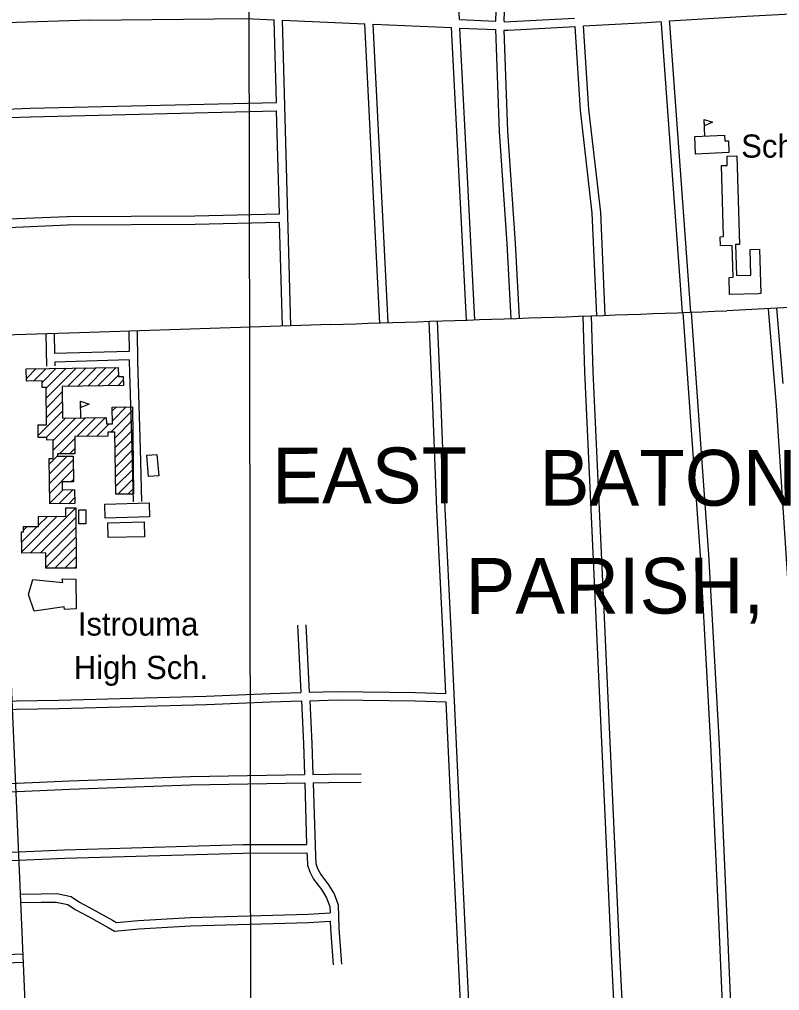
# Model space of a CAD drawing. Extents: x 3313447 to 3351316, y 703786 to 729172.
# Drawn here: x 3337761 to 3340485, y 717204 to 720684 of the extents above; entities that cross this region are included whole.
import ezdxf

# ---------------------------------------------------------------- set-up
doc = ezdxf.new("R2010")
doc.units = 0
for name, color, linetype in [('V-BLDG-IDEN', 7, 'Continuous'), ('V-BLDG-OTLN', 7, 'Continuous'), ('V-GRID-MAJR', 7, 'Continuous'), ('V-ROAD-CNTR', 7, 'Continuous'), ('V-TOPO-GNAM-IDEN', 7, 'Continuous')]:
    doc.layers.add(name, color=color, linetype=linetype)

msp = doc.modelspace()

# ---------------------------------------------------------------- linework, layer by layer
at = {"layer": 'V-BLDG-OTLN'}
for p, q in [((3340216.8, 720265.7), (3340214.2, 720325.6)), ((3337785.8, 719397.3), (3337821.2, 719432.7)), ((3337812.2, 719388.3), (3337857, 719433.1)), ((3337842.3, 719383.1), (3337892.8, 719433.6)), ((3337856.6, 719362), (3337928.7, 719434.1)), ((3337857.1, 719327.1), (3337964.5, 719434.5)), ((3337934.3, 719369), (3338000.3, 719435)), ((3337970.1, 719369.5), (3338036.1, 719435.5)), ((3338005.9, 719369.9), (3338071.9, 719435.9)), ((3338041.8, 719370.4), (3338107.8, 719436.4)), ((3338077.6, 719370.8), (3338115.3, 719408.6)), ((3338113.4, 719371.3), (3338133.1, 719391)), ((3337857.5, 719292.2), (3337914.5, 719349.2)), ((3337858, 719257.3), (3337915, 719314.3)), ((3337981.4, 719256), (3337979.8, 719316)), ((3338093.5, 719280.7), (3338107.2, 719294.4)), ((3338093.9, 719245.8), (3338143, 719294.9)), ((3337828.4, 719192.4), (3337915.4, 719279.4)), ((3338088.1, 719204.6), (3338165.6, 719282.1)), ((3337827.9, 719227.3), (3337831.3, 719230.6)), ((3337857, 719185.6), (3337926.3, 719254.9)), ((3337881.3, 719174.6), (3337962.1, 719255.4)), ((3337881.8, 719139.7), (3337998, 719255.9)), ((3337966.8, 719189.4), (3338033.8, 719256.3)), ((3338002.6, 719189.8), (3338069.6, 719256.8)), ((3338038.4, 719190.3), (3338082.8, 719234.7)), ((3338103.3, 719184.5), (3338166.1, 719247.2)), ((3338103.8, 719149.5), (3338166.5, 719212.3)), ((3337904.4, 719126.9), (3337959, 719181.6)), ((3338104.2, 719114.6), (3338167, 719177.4)), ((3337867.9, 719090.4), (3337897.2, 719119.7)), ((3337868.3, 719055.5), (3337931.9, 719119)), ((3337940.2, 719127.4), (3337959.5, 719146.7)), ((3338104.7, 719079.7), (3338167.4, 719142.5)), ((3337868.8, 719020.6), (3337953.5, 719105.3)), ((3338105.1, 719044.8), (3338167.9, 719107.6)), ((3337869.2, 718985.7), (3337953.9, 719070.4)), ((3338105.6, 719009.9), (3338168.3, 719072.7)), ((3337945.4, 719026.6), (3337954.4, 719035.5)), ((3338113.1, 718982.1), (3338168.8, 719037.8)), ((3337869.7, 718950.8), (3337917.1, 718998.2)), ((3337902.1, 718947.9), (3337952.9, 718998.7)), ((3338148.9, 718982.5), (3338169.2, 719002.9)), ((3337937.9, 718948.4), (3337958.7, 718969.1)), ((3337800.5, 718771.7), (3337962.7, 718933.9)), ((3337768.9, 718775.5), (3337896.5, 718903.1)), ((3337829.6, 718871.6), (3337861, 718903)), ((3337836, 718771.9), (3337962.8, 718898.7)), ((3337768.6, 718845.9), (3337770.6, 718847.9)), ((3337768.7, 718810.7), (3337824.4, 718866.4)), ((3337775.9, 718853.2), (3337788.9, 718866.2)), ((3337855, 718755.5), (3337963, 718863.5)), ((3337855.1, 718720.3), (3337963.2, 718828.3)), ((3337887.7, 718717.5), (3337963.3, 718793.1)), ((3337923.2, 718717.6), (3337963.5, 718757.9)), ((3337958.7, 718717.8), (3337963.7, 718722.8))]:
    msp.add_line(p, q, dxfattribs=at)
for points in [[(3340214.2, 720325.6), (3340244.7, 720315.4), (3340215.2, 720302.5)], [(3340180.7, 720264.1), (3340287.4, 720268.7), (3340288.3, 720248.7), (3340301.4, 720249.3), (3340303.2, 720206.7), (3340183.4, 720201.4)], [(3340409.5, 719700.9), (3340305.7, 719697.8), (3340303.8, 719759.3), (3340318.4, 719759.8), (3340315, 719874.1), (3340273.1, 719872.8), (3340272.2, 719905.1), (3340284.3, 719905.5), (3340276.7, 720159.8), (3340297.4, 720160.4), (3340296.4, 720193.8), (3340331.7, 720194.9), (3340341.1, 719877.5), (3340326.8, 719877), (3340330.1, 719765.7), (3340381.8, 719767.2), (3340379, 719859.2), (3340413, 719860.2), (3340417.8, 719701.1)], [(3337785.4, 719432.2), (3338114.9, 719436.5), (3338115.3, 719404.4), (3338132.9, 719404.6), (3338133.3, 719371.6), (3337914.2, 719368.7), (3337915.7, 719254.8), (3338072, 719256.8), (3338072.3, 719234.5), (3338094.1, 719234.8), (3338093.3, 719294.2), (3338165.4, 719295.2), (3338169.5, 718982.8), (3338105.9, 718982), (3338103.1, 719204.8), (3338077.8, 719204.5), (3338078, 719190.8), (3337958.9, 719189.3), (3337959.7, 719127.6), (3337897.1, 719126.8), (3337897.2, 719118.6), (3337953.3, 719119.3), (3337954.5, 719026.7), (3337914.1, 719026.2), (3337914.5, 718998.2), (3337958.3, 718998.7), (3337959, 718948.6), (3337869.7, 718947.5), (3337867.6, 719110.5), (3337882.2, 719110.7), (3337881.3, 719176.8), (3337858.5, 719176.5), (3337858.4, 719185.6), (3337828.5, 719185.2), (3337827.9, 719230.6), (3337858.3, 719231), (3337856.6, 719364.6), (3337842.5, 719364.4), (3337842.2, 719388.7), (3337786, 719388)], [(3337979.8, 719316), (3338010.1, 719305.2), (3337980.4, 719292.9)], [(3338223.6, 719045.4), (3338217, 719121.9), (3338253.2, 719125), (3338259.8, 719048.5)], [(3338226.6, 718901.3), (3338067.8, 718896.6), (3338066.3, 718946.4), (3338225.2, 718951.1)], [(3337962.7, 718933.9), (3337963.7, 718717.8), (3337855.1, 718717.3), (3337854.9, 718772), (3337768.9, 718771.6), (3337768.6, 718847.9), (3337775.9, 718847.9), (3337775.8, 718866.1), (3337829.7, 718866.4), (3337829.5, 718902.8), (3337927.6, 718903.3), (3337927.4, 718933.7)], [(3337973.9, 718876.8), (3337974, 718926.8), (3337999.1, 718926.8), (3337998.9, 718876.8)], [(3338209.4, 718829.6), (3338079.1, 718826.7), (3338077.9, 718879.9), (3338208.2, 718882.8)], [(3337963, 718677.6), (3337963.5, 718571.7), (3337922.2, 718569), (3337921.4, 718579.3), (3337814, 718562.9), (3337793.2, 718623.3), (3337809, 718676.7), (3337916.1, 718666.2), (3337914.5, 718679.1)]]:
    msp.add_lwpolyline(points, close=True, dxfattribs=at)
at = {"layer": 'V-GRID-MAJR'}
msp.add_spline([(3338592.6, 715255.1), (3338582.9, 721316.8), (3338573.2, 727378.5), (3338573.2, 727381.5)], degree=3, dxfattribs=at)
at = {"layer": 'V-ROAD-CNTR'}
for points in [[(3339467.8, 720677.3), (3339469.6, 720714.1), (3339468.1, 720801.9), (3339469.1, 720854.7), (3339498.3, 720889.4), (3339503.4, 720918.6), (3339488.4, 721258.6), (3339489.9, 721624.4)], [(3339497.8, 720676), (3339499.6, 720713.6), (3339498.1, 720801.8), (3339498.9, 720843.5), (3339526.4, 720876.3), (3339533.5, 720916.6), (3339518.5, 721259.2), (3339519, 721386.6)], [(3339337.2, 720683.1), (3339307.7, 721257)], [(3340090.9, 720678.2), (3340367.7, 720695.2), (3340889, 720723.5)], [(3338013.3, 720680.9), (3338572.3, 720687.3), (3338673.8, 720682.8)], [(3339497.7, 720674.6), (3339750.1, 720688.7)], [(3338013.6, 720680.9), (3337673.9, 720670.1)], [(3338681.7, 720386.3), (3338673.8, 720682.8)], [(3338733, 719585.7), (3338703.9, 720681.4)], [(3338703.9, 720681.4), (3338998.4, 720668.3)], [(3339052.5, 719595.9), (3338998.4, 720668.3)], [(3339082.4, 719597.4), (3339028.5, 720666.9)], [(3339028.5, 720666.9), (3339308.7, 720654.4)], [(3339362.7, 719606), (3339308.7, 720654.4)], [(3339337.2, 720683.1), (3339467.8, 720677.3)], [(3339392.6, 719607.6), (3339338.8, 720653)], [(3339338.8, 720653), (3339468.1, 720647.3)], [(3339498.1, 720645.9), (3339511.9, 720645.3), (3339752, 720658.8)], [(3339829.7, 719622.3), (3339813.8, 719989.9), (3339771.1, 720359.2), (3339752, 720658.8)], [(3339781.9, 720660.4), (3340009.1, 720673.2), (3340060.9, 720676.3)], [(3339859.7, 719623.5), (3339843.7, 719992.2), (3339801, 720361.8), (3339781.9, 720660.4)], [(3340136.8, 719633), (3340061.5, 720667.6), (3340060.9, 720676.3)], [(3340166.7, 719635.1), (3340091.4, 720669.7), (3340090.9, 720678.2)], [(3339522.9, 719611.4), (3339508.6, 719880.6), (3339480.9, 720281.8), (3339468.1, 720647.3)], [(3339552.9, 719613), (3339538.5, 719882.4), (3339510.8, 720283.3), (3339498.1, 720645.9)], [(3337799, 720365.2), (3338681.7, 720386.3)], [(3337682.5, 720360.8), (3337798.8, 720365.2)], [(3337799.7, 720335.3), (3338682.5, 720356.3)], [(3338692.3, 719987.3), (3338682.5, 720356.3)], [(3337683.3, 720330.8), (3337800, 720335.3)], [(3337692.9, 719967.5), (3337932, 719977.8)], [(3337932.5, 719977.8), (3338389.7, 719980.5), (3338692.3, 719987.3)], [(3337932.7, 719947.8), (3338390.1, 719950.5), (3338693.1, 719957.4)], [(3338703, 719584.9), (3338693.1, 719957.4)], [(3337693.7, 719937.5), (3337933.3, 719947.8)], [(3342742.8, 719770.2), (3341421, 719698.7), (3340296.3, 719639.5)], [(3340443.4, 719646.7), (3340472.8, 719299.9), (3340519, 718588.5), (3340549.5, 718030), (3340563.9, 717678.9), (3340567.3, 717652.3), (3340572.6, 717627.8), (3340581.8, 717611.6), (3340603.1, 717601.6), (3340631.6, 717600), (3340788.4, 717606.8), (3341206.8, 717618.7), (3341363.4, 717624.7), (3341384.9, 717625.6), (3341410, 717622.5), (3341431.7, 717614.8), (3341486.1, 717591.8), (3341533, 717574.3), (3341572.2, 717550.7), (3341592.7, 717542.4), (3341631.6, 717533.9)], [(3340473.3, 719649.3), (3340496.2, 719379.7)], [(3339916.8, 716640.7), (3339904.3, 716907.1), (3339882.2, 717333.5), (3339860.1, 717832.2), (3339825, 718590.9), (3339786.4, 719420.4), (3339780.5, 719620.7)], [(3339946.8, 716642.1), (3339934.3, 716908.6), (3339912.1, 717335), (3339890.1, 717833.5), (3339855, 718592.3), (3339816.4, 719421.5), (3339810.5, 719621.6)], [(3340302.9, 716652.7), (3340289.7, 716934.9), (3340266, 717487.3), (3340239, 718085.5), (3340201.4, 718764.5), (3340172.2, 719160.2), (3340139.1, 719633.1)], [(3340332.9, 716654.1), (3340319.6, 716936.3), (3340296, 717488.6), (3340269, 718087), (3340231.4, 718766.4), (3340202.1, 719162.4), (3340169, 719635.2)], [(3338877.2, 719590.7), (3337976.4, 719560.5), (3337126.9, 719534.2), (3335427.5, 719481)], [(3339288.3, 718268.3), (3339278.8, 718471.6), (3339256.6, 718929.1), (3339240.5, 719328.6), (3339228.9, 719601.7)], [(3339396.5, 716624.7), (3339384.8, 716890), (3339336.5, 717881.7), (3339308.8, 718473.1), (3339286.6, 718930.4), (3339270.5, 719329.8), (3339258.9, 719603)], [(3337676.6, 719551.2), (3337804.7, 716577.5)], [(3337855, 719556.8), (3337857.9, 719441.6)], [(3337885, 719557.5), (3337886.8, 719486.1)], [(3338152.9, 719566.7), (3338153.8, 719493.8)], [(3338182.9, 719567.1), (3338184.3, 719458.5), (3338194, 719145.2), (3338198.5, 718956.2)], [(3338153.8, 719493.8), (3337886.8, 719486.1)], [(3338154.2, 719463.8), (3337887.5, 719456.1)], [(3337887.5, 719456.1), (3337887.9, 719442.3)], [(3338154.2, 719463.8), (3338154.3, 719457.9), (3338164, 719144.4), (3338168.5, 718955.5)], [(3338757.3, 718512.6), (3338769.5, 718271.4)], [(3338787.3, 718514.1), (3338799.5, 718272.4)], [(3336488.1, 718202.7), (3336604.8, 718204.4), (3336842.4, 718211.7), (3337317.6, 718231.2), (3337672.3, 718240.4), (3337902, 718244.1), (3338430.2, 718259.2), (3338659.8, 718267.8), (3338769.5, 718271.4)], [(3338799.5, 718272.4), (3338899.6, 718275.7), (3339180.1, 718271.5), (3339288.3, 718268.3)], [(3336488.5, 718172.7), (3336605.5, 718174.4), (3336843.5, 718181.7), (3337318.6, 718201.2), (3337673, 718210.4), (3337902.7, 718214.1), (3338431.2, 718229.2), (3338660.9, 718237.8), (3338771, 718241.4)], [(3338771, 718241.4), (3338778.8, 718087.6), (3338782.2, 717977.5)], [(3338801, 718242.4), (3338899.8, 718245.7), (3339179.4, 718241.6), (3339289.7, 718238.3)], [(3338801, 718242.4), (3338808.7, 718088.8), (3338812.2, 717978)], [(3339366.5, 716623.3), (3339354.9, 716888.6), (3339306.5, 717880.3), (3339289.7, 718238.3)], [(3336499, 717913.1), (3336634.4, 717916.7), (3336829.4, 717919.9), (3337216.7, 717931.7), (3337643.4, 717941.8), (3337940.4, 717955.6), (3338374.2, 717970.3), (3338782.2, 717977.5)], [(3338812.2, 717978), (3338869.1, 717979), (3338985.1, 717980.1)], [(3336499.8, 717883.1), (3336635, 717886.7), (3336830.1, 717889.9), (3337217.5, 717901.7), (3337644.5, 717911.8), (3337941.6, 717925.7), (3338374.9, 717940.3), (3338783.2, 717947.5)], [(3338783.2, 717947.5), (3338790.1, 717727.4)], [(3338813.2, 717948), (3338869.5, 717949), (3338985.4, 717950.1)], [(3338813.2, 717948), (3338821.4, 717686), (3338823.2, 717658.8), (3338828.8, 717641.4), (3338840.4, 717619.3), (3338867.8, 717582.3), (3338888.2, 717549.8), (3338903.1, 717510.6), (3338905.6, 717427.5), (3338915.4, 717298.5)], [(3336509.9, 717666.1), (3336683.5, 717666.1), (3336838.4, 717671.1), (3337327.3, 717688.6), (3337645.9, 717696.1), (3337921.8, 717708.5), (3338562.6, 717726.5), (3338790.1, 717727.4)], [(3336509.9, 717636.1), (3336684, 717636.1), (3336839.4, 717641.2), (3337328.2, 717658.6), (3337647, 717666.1), (3337922.9, 717678.6), (3338563, 717696.5), (3338791, 717697.4)], [(3338791, 717697.4), (3338791.4, 717684.5), (3338793.6, 717653.1), (3338801.1, 717629.7), (3338814.9, 717603.3), (3338843, 717565.3), (3338861.2, 717536.4), (3338873.2, 717504.7), (3338873.9, 717481.9)], [(3337763.2, 717549.3), (3337838.6, 717550.3), (3337895.2, 717551), (3337945.7, 717540.3), (3337976.3, 717519.9), (3338023, 717495.9), (3338094.2, 717455.6), (3338108.6, 717447.3), (3338186.4, 717454.3), (3338373, 717465.3), (3338795.4, 717477.2), (3338873.9, 717481.9)], [(3337763.7, 717519.3), (3337839, 717520.3), (3337892.3, 717520.9), (3337933.9, 717512.1), (3337961.1, 717493.9), (3338008.8, 717469.5), (3338079.3, 717429.6), (3338101.8, 717416.6), (3338188.6, 717424.4), (3338374.3, 717435.3), (3338796.8, 717447.2), (3338874.8, 717451.9)], [(3338874.8, 717451.9), (3338875.6, 717425.9), (3338885.5, 717296.2)], [(3336525.1, 717294), (3336724.3, 717302.1), (3337054.3, 717311.3), (3337515.4, 717330.1), (3337743, 717334.4), (3337772.3, 717335.2)], [(3336526.3, 717264), (3336725.3, 717272.1), (3337055.3, 717281.3), (3337516.3, 717300.1), (3337743.7, 717304.5), (3337773, 717305.2)]]:
    msp.add_lwpolyline(points, dxfattribs=at)
msp.add_arc((3332270.9, 932451.8), 212963.6, 271.777647, 272.159678, dxfattribs=at)

# ---------------------------------------------------------------- texts
at = {"layer": 'V-BLDG-IDEN'}
for s, p in [('Sch.', (3340347.4, 720188.5)), ('Istrouma', (3337970.2, 718475.8)), ('High Sch.', (3337955.6, 718320.1))]:
    msp.add_text(s, height=83, dxfattribs=at).set_placement(p)
at = {"layer": 'V-TOPO-GNAM-IDEN'}
for s, rotation, p in [('EAST', 0.0947, (3338666.8, 718949)), ('BATON', 359.9904, (3339625.2, 718941.3)), ('PARISH,', 0.0865, (3339359.2, 718553.6))]:
    msp.add_text(s, height=200, rotation=rotation, dxfattribs=at).set_placement(p)

doc.saveas('drawing.dxf')
